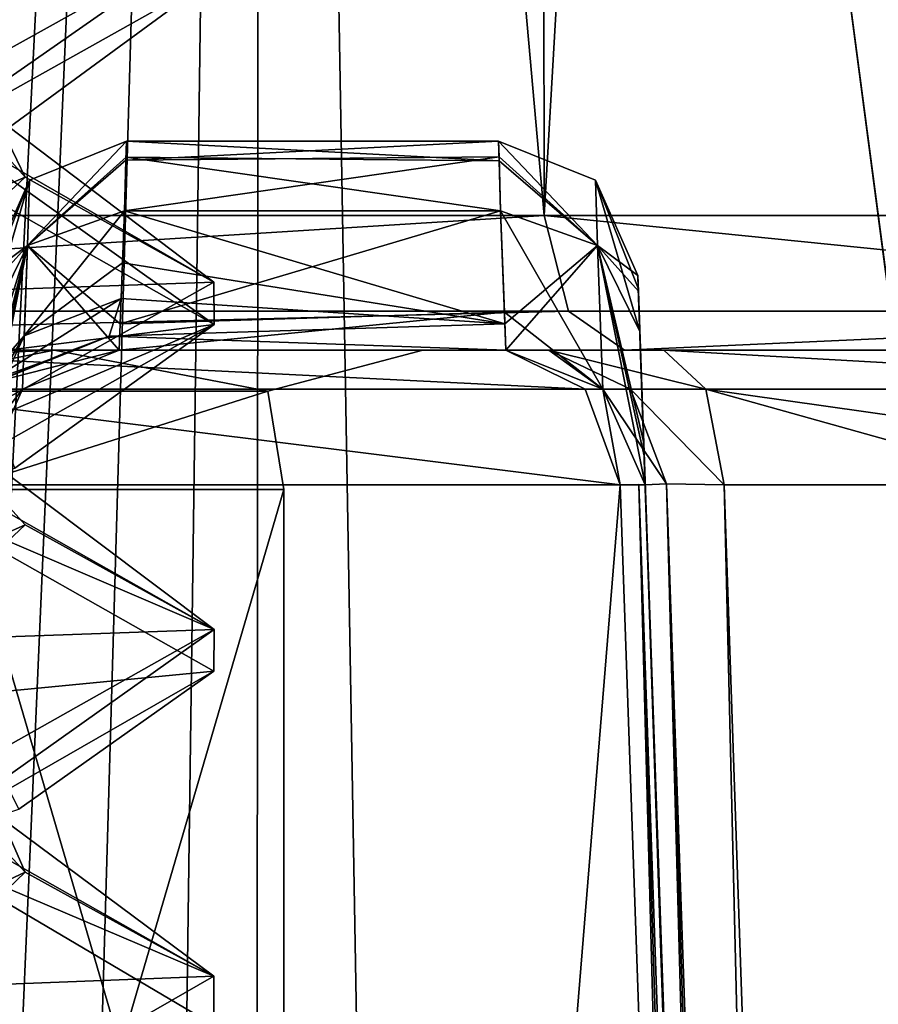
# Model space of a CAD drawing. Header units: millimetres. Extents: x -18.9 to 18.9, y -8.8 to 59.9.
# Tile 375 of 461: x 11.2 to 12.4, y 33.5 to 34.9. Entities that reach past the tile are written whole.
import ezdxf

# ---------------------------------------------------------------- set-up
doc = ezdxf.new("R2010")
doc.units = ezdxf.units.MM
doc.header["$LTSCALE"] = 65.185185
for name, color, linetype in [('1', 7, 'CONTINUOUS'), ('11', 7, 'CONTINUOUS'), ('1281', 7, 'CONTINUOUS'), ('1289', 7, 'CONTINUOUS'), ('1293', 7, 'CONTINUOUS'), ('1320', 7, 'CONTINUOUS'), ('1473', 7, 'CONTINUOUS'), ('1608', 7, 'CONTINUOUS'), ('1634', 7, 'CONTINUOUS'), ('19', 7, 'CONTINUOUS'), ('2', 7, 'CONTINUOUS'), ('21', 7, 'CONTINUOUS'), ('2122', 7, 'CONTINUOUS'), ('2123', 7, 'CONTINUOUS'), ('2143', 7, 'CONTINUOUS'), ('2144', 7, 'CONTINUOUS'), ('2145', 7, 'CONTINUOUS'), ('2155', 7, 'CONTINUOUS'), ('2156', 7, 'CONTINUOUS'), ('2157', 7, 'CONTINUOUS'), ('2158', 7, 'CONTINUOUS'), ('2188', 7, 'CONTINUOUS'), ('2189', 7, 'CONTINUOUS'), ('2190', 7, 'CONTINUOUS'), ('2191', 7, 'CONTINUOUS'), ('2192', 7, 'CONTINUOUS'), ('2193', 7, 'CONTINUOUS'), ('2194', 7, 'CONTINUOUS'), ('2195', 7, 'CONTINUOUS'), ('2196', 7, 'CONTINUOUS'), ('2197', 7, 'CONTINUOUS'), ('2199', 7, 'CONTINUOUS'), ('2202', 7, 'CONTINUOUS'), ('2209', 7, 'CONTINUOUS'), ('2210', 7, 'CONTINUOUS'), ('2211', 7, 'CONTINUOUS'), ('2212', 7, 'CONTINUOUS'), ('2213', 7, 'CONTINUOUS'), ('2214', 7, 'CONTINUOUS'), ('3360', 7, 'CONTINUOUS'), ('3361', 7, 'CONTINUOUS'), ('3362', 7, 'CONTINUOUS'), ('3363', 7, 'CONTINUOUS'), ('3364', 7, 'CONTINUOUS'), ('3365', 7, 'CONTINUOUS'), ('3366', 7, 'CONTINUOUS'), ('3367', 7, 'CONTINUOUS'), ('3368', 7, 'CONTINUOUS'), ('3369', 7, 'CONTINUOUS'), ('3371', 7, 'CONTINUOUS'), ('3449', 7, 'CONTINUOUS'), ('5', 7, 'CONTINUOUS'), ('645', 7, 'CONTINUOUS'), ('713', 7, 'CONTINUOUS'), ('831', 7, 'CONTINUOUS')]:
    doc.layers.add(name, color=color, linetype=linetype)

msp = doc.modelspace()

# ---------------------------------------------------------------- linework, layer by layer
at = {"layer": '1', "color": 7, "linetype": 'Continuous'}
for points in [[(12.3539, 46.4439, 12.2533), (13.06, 34.4, 11.4977), (13.2439, 46.9853, 11.2854), (12.3539, 46.4439, 12.2533)], [(10.7201, 45.6315, 13.7055), (13.06, 34.4, 11.4977), (12.3539, 46.4439, 12.2533), (10.7201, 45.6315, 13.7055)], [(9.3979, 34.4, 14.6438), (13.06, 34.4, 11.4977), (10.7201, 45.6315, 13.7055), (9.3979, 34.4, 14.6438)]]:
    msp.add_3dface(points, dxfattribs=at)
at = {"layer": '11', "color": 7, "linetype": 'Continuous'}
for points in [[(11.0245, 35.0139, -8.8657), (11.1347, 34.807, -8.8729), (11.5265, 41.3085, -8.6459), (11.0245, 35.0139, -8.8657)], [(11.1347, 34.807, -8.8729), (11.1457, 33.7634, -8.9094), (11.5265, 41.3085, -8.6459), (11.1347, 34.807, -8.8729)], [(11.1457, 33.7634, -8.9094), (11.1559, 32.793, -8.9433), (11.5265, 41.3085, -8.6459), (11.1457, 33.7634, -8.9094)], [(11.5265, 41.3085, -8.6459), (11.1559, 32.793, -8.9433), (11.2794, 32.793, -8.9433), (11.5265, 41.3085, -8.6459)], [(11.4107, 32.7797, -8.9437), (11.5265, 41.3085, -8.6459), (11.2794, 32.793, -8.9433), (11.4107, 32.7797, -8.9437)], [(11.5202, 32.7456, -8.9449), (11.5265, 41.3085, -8.6459), (11.4107, 32.7797, -8.9437), (11.5202, 32.7456, -8.9449)], [(11.6769, 32.6406, -8.9486), (11.5265, 41.3085, -8.6459), (11.5202, 32.7456, -8.9449), (11.6769, 32.6406, -8.9486)]]:
    msp.add_3dface(points, dxfattribs=at)
at = {"layer": '1281', "color": 7, "linetype": 'Continuous'}
for points in [[(9.4587, 32.6, 14.6046), (12.5649, 32.6, 12.0368), (9.4799, 34.4, 14.5908), (9.4587, 32.6, 14.6046)], [(9.4799, 34.4, 14.5908), (12.5649, 32.6, 12.0368), (13.0534, 34.4, 11.5051), (9.4799, 34.4, 14.5908)]]:
    msp.add_3dface(points, dxfattribs=at)
at = {"layer": '1289', "color": 7, "linetype": 'Continuous'}
for points in [[(13.0534, 34.4, 11.5051), (9.9586, 34.4, 10.1562), (3.8999, 34.4, 10.9768), (13.0534, 34.4, 11.5051)], [(5.5471, 34.4, 11.6062), (13.0534, 34.4, 11.5051), (3.8999, 34.4, 10.9768), (5.5471, 34.4, 11.6062)], [(5.2227, 34.4, 6.4583), (9.9586, 34.4, 6.5562), (14.2521, 34.4, 5.4203), (5.2227, 34.4, 6.4583)], [(7.5078, 34.4, 4.2077), (5.2227, 34.4, 6.4583), (13.0103, 34.4, 4.4502), (7.5078, 34.4, 4.2077)], [(13.0103, 34.4, 4.4502), (5.2227, 34.4, 6.4583), (14.2521, 34.4, 5.4203), (13.0103, 34.4, 4.4502)], [(6.7021, 34.4, 12.0896), (13.0534, 34.4, 11.5051), (5.5471, 34.4, 11.6062), (6.7021, 34.4, 12.0896)], [(9.4799, 34.4, 14.5908), (13.0534, 34.4, 11.5051), (6.7021, 34.4, 12.0896), (9.4799, 34.4, 14.5908)], [(10.6119, 34.4, 3.4183), (7.5078, 34.4, 4.2077), (11.8775, 34.4, 3.5275), (10.6119, 34.4, 3.4183)], [(11.8775, 34.4, 3.5275), (7.5078, 34.4, 4.2077), (11.939, 34.4, 3.7402), (11.8775, 34.4, 3.5275)], [(11.939, 34.4, 3.7402), (7.5078, 34.4, 4.2077), (12.1042, 34.4, 3.8878), (11.939, 34.4, 3.7402)], [(12.1042, 34.4, 3.8878), (7.5078, 34.4, 4.2077), (12.5509, 34.4, 4.1313), (12.1042, 34.4, 3.8878)], [(12.5509, 34.4, 4.1313), (7.5078, 34.4, 4.2077), (13.0103, 34.4, 4.4502), (12.5509, 34.4, 4.1313)], [(10.3311, 34.4, -7.4786), (11.8775, 34.4, -7.6473), (8.7, 34.4, -8.0475), (10.3311, 34.4, -7.4786)], [(8.7, 34.4, -8.0475), (11.8775, 34.4, -7.6473), (10.861, 34.4, -8.6445), (8.7, 34.4, -8.0475)], [(9.9586, 34.4, 10.1562), (13.0534, 34.4, 11.5051), (11.2293, 34.4, 9.631), (9.9586, 34.4, 10.1562)], [(9.9586, 34.4, 6.5562), (11.2293, 34.4, 7.0815), (14.2521, 34.4, 5.4203), (9.9586, 34.4, 6.5562)], [(11.2545, 34.4, -6.0185), (11.8775, 34.4, -7.6473), (10.3311, 34.4, -7.4786), (11.2545, 34.4, -6.0185)], [(11.0988, 34.4, 3.2315), (10.6119, 34.4, 3.4183), (11.8775, 34.4, 3.5275), (11.0988, 34.4, 3.2315)], [(11.2594, 34.4, 3.0087), (11.0988, 34.4, 3.2315), (11.8775, 34.4, 3.5275), (11.2594, 34.4, 3.0087)], [(13.0534, 34.4, 11.5051), (15.6658, 34.4, 7.5725), (11.2293, 34.4, 9.631), (13.0534, 34.4, 11.5051)], [(15.6658, 34.4, 7.5725), (11.7584, 34.4, 8.3563), (11.2293, 34.4, 9.631), (15.6658, 34.4, 7.5725)], [(11.2293, 34.4, 7.0815), (11.7584, 34.4, 8.3563), (14.2521, 34.4, 7.1727), (11.2293, 34.4, 7.0815)], [(11.2293, 34.4, 7.0815), (14.2521, 34.4, 7.1727), (14.2521, 34.4, 5.4203), (11.2293, 34.4, 7.0815)], [(11.8775, 34.4, -6.0185), (11.8775, 34.4, -7.6473), (11.2545, 34.4, -6.0185), (11.8775, 34.4, -6.0185)], [(11.3225, 34.4, 2.7187), (11.2594, 34.4, 3.0087), (11.8775, 34.4, 3.5275), (11.3225, 34.4, 2.7187)], [(11.3225, 34.4, -0.3315), (11.3225, 34.4, 2.7187), (11.8775, 34.4, -0.3315), (11.3225, 34.4, -0.3315)], [(11.8775, 34.4, -0.3315), (11.3225, 34.4, 2.7187), (11.8775, 34.4, 3.5275), (11.8775, 34.4, -0.3315)], [(11.7584, 34.4, 8.3563), (15.6658, 34.4, 7.5725), (14.6518, 34.4, 7.5725), (11.7584, 34.4, 8.3563)], [(14.2521, 34.4, 7.1727), (11.7584, 34.4, 8.3563), (14.353, 34.4, 7.4383), (14.2521, 34.4, 7.1727)], [(14.353, 34.4, 7.4383), (11.7584, 34.4, 8.3563), (14.4766, 34.4, 7.532), (14.353, 34.4, 7.4383)], [(14.4766, 34.4, 7.532), (11.7584, 34.4, 8.3563), (14.6518, 34.4, 7.5725), (14.4766, 34.4, 7.532)]]:
    msp.add_3dface(points, dxfattribs=at)
at = {"layer": '1293', "color": 7, "linetype": 'Continuous'}
for points in [[(11.09, 32.6, 7.2249), (11.5586, 32.6, 8.3562), (11.0899, 34.2, 7.2249), (11.09, 32.6, 7.2249)], [(11.0899, 34.2, 7.2249), (11.5586, 32.6, 8.3562), (11.5586, 34.2, 8.3562), (11.0899, 34.2, 7.2249)], [(11.5586, 34.2, 8.3562), (11.09, 32.6, 9.4876), (11.0899, 34.2, 9.4876), (11.5586, 34.2, 8.3562)], [(11.5586, 32.6, 8.3562), (11.09, 32.6, 9.4876), (11.5586, 34.2, 8.3562), (11.5586, 32.6, 8.3562)]]:
    msp.add_3dface(points, dxfattribs=at)
at = {"layer": '1320', "color": 7, "linetype": 'Continuous'}
for points in [[(9.9586, 34.3414, 10.0148), (9.9586, 34.4, 10.1562), (11.2293, 34.4, 9.631), (9.9586, 34.3414, 10.0148)], [(11.2293, 34.4, 7.0815), (9.9586, 34.4, 6.5562), (10.9335, 34.3414, 7.0144), (11.2293, 34.4, 7.0815)], [(9.9586, 34.3414, 10.0148), (11.2293, 34.4, 9.631), (10.9335, 34.3414, 9.6981), (9.9586, 34.3414, 10.0148)], [(11.536, 34.3414, 7.8437), (11.2293, 34.4, 7.0815), (10.9335, 34.3414, 7.0144), (11.536, 34.3414, 7.8437)], [(10.9335, 34.3414, 9.6981), (11.2293, 34.4, 9.631), (11.536, 34.3414, 8.8688), (10.9335, 34.3414, 9.6981)], [(11.7584, 34.4, 8.3563), (11.2293, 34.4, 7.0815), (11.536, 34.3414, 7.8437), (11.7584, 34.4, 8.3563)], [(11.2293, 34.4, 9.631), (11.7584, 34.4, 8.3563), (11.536, 34.3414, 8.8688), (11.2293, 34.4, 9.631)], [(11.536, 34.3414, 8.8688), (11.7584, 34.4, 8.3563), (11.536, 34.3414, 7.8437), (11.536, 34.3414, 8.8688)], [(11.0899, 34.2, 7.2249), (11.536, 34.3414, 7.8437), (10.9335, 34.3414, 7.0144), (11.0899, 34.2, 7.2249)], [(11.0899, 34.2, 9.4876), (10.9335, 34.3414, 9.6981), (11.536, 34.3414, 8.8688), (11.0899, 34.2, 9.4876)], [(11.0899, 34.2, 7.2249), (11.5586, 34.2, 8.3562), (11.536, 34.3414, 7.8437), (11.0899, 34.2, 7.2249)], [(11.5586, 34.2, 8.3562), (11.0899, 34.2, 9.4876), (11.536, 34.3414, 8.8688), (11.5586, 34.2, 8.3562)], [(11.5586, 34.2, 8.3562), (11.536, 34.3414, 8.8688), (11.536, 34.3414, 7.8437), (11.5586, 34.2, 8.3562)]]:
    msp.add_3dface(points, dxfattribs=at)
at = {"layer": '1473', "color": 7, "linetype": 'Continuous'}
for points in [[(9.8146, 24.4, -9.702), (10.9724, 34.207, -8.8105), (11.2432, 24.4, -9.0398), (9.8146, 24.4, -9.702)], [(10.9724, 34.207, -8.8105), (12.0413, 34.207, -7.7618), (11.2432, 24.4, -9.0398), (10.9724, 34.207, -8.8105)], [(12.0413, 34.207, -7.7618), (12.1539, 31.0109, -7.7953), (11.2432, 24.4, -9.0398), (12.0413, 34.207, -7.7618)]]:
    msp.add_3dface(points, dxfattribs=at)
at = {"layer": '1608', "color": 7, "linetype": 'Continuous'}
for points in [[(12.2958, 27.9532, -4.6834), (12.2928, 28.0386, -4.9751), (12.0669, 34.507, -4.7109), (12.2958, 27.9532, -4.6834)], [(12.0669, 34.507, -4.7109), (12.2928, 28.0386, -4.9751), (12.0677, 34.4845, -4.8995), (12.0669, 34.507, -4.7109)], [(12.2993, 27.8514, -4.4904), (12.2958, 27.9532, -4.6834), (12.0669, 34.507, -1.6391), (12.2993, 27.8514, -4.4904)], [(12.0669, 34.507, -1.6391), (12.2958, 27.9532, -4.6834), (12.0669, 34.507, -4.7109), (12.0669, 34.507, -1.6391)], [(12.3044, 27.707, -4.3783), (12.2993, 27.8514, -4.4904), (12.0669, 34.507, -1.6391), (12.3044, 27.707, -4.3783)], [(12.323, 27.1723, -4.267), (12.3044, 27.707, -4.3783), (12.0669, 34.507, -1.6391), (12.323, 27.1723, -4.267)], [(12.3433, 26.593, -4.1432), (12.323, 27.1723, -4.267), (12.0669, 34.507, -1.6391), (12.3433, 26.593, -4.1432)], [(12.0675, 34.489, -1.47), (12.3433, 26.593, -4.1432), (12.0669, 34.507, -1.6391), (12.0675, 34.489, -1.47)], [(12.0697, 34.427, -1.2904), (12.3433, 26.593, -4.1432), (12.0675, 34.489, -1.47), (12.0697, 34.427, -1.2904)], [(12.0677, 34.4845, -4.8995), (12.2928, 28.0386, -4.9751), (12.0697, 34.427, -5.0596), (12.0677, 34.4845, -4.8995)], [(12.2915, 28.0762, -5.2078), (12.2909, 28.093, -5.5008), (12.0697, 34.427, -5.0596), (12.2915, 28.0762, -5.2078)], [(12.0697, 34.427, -5.0596), (12.2909, 28.093, -5.5008), (12.0759, 34.2486, -5.5928), (12.0697, 34.427, -5.0596)], [(12.2928, 28.0386, -4.9751), (12.2915, 28.0762, -5.2078), (12.0697, 34.427, -5.0596), (12.2928, 28.0386, -4.9751)], [(12.0753, 34.2669, -0.8413), (12.3433, 26.593, -4.1432), (12.0697, 34.427, -1.2904), (12.0753, 34.2669, -0.8413)], [(12.0774, 34.207, -0.3315), (12.3433, 26.593, -4.1432), (12.0753, 34.2669, -0.8413), (12.0774, 34.207, -0.3315)], [(12.2909, 28.093, -5.5008), (12.2909, 28.093, -7.7135), (12.0759, 34.2486, -5.5928), (12.2909, 28.093, -5.5008)], [(12.0759, 34.2486, -5.5928), (12.2909, 28.093, -7.7135), (12.0774, 34.207, -6.0185), (12.0759, 34.2486, -5.5928)], [(12.2909, 28.093, -7.7135), (12.189, 31.0109, -7.6822), (12.0774, 34.207, -6.0185), (12.2909, 28.093, -7.7135)], [(12.0774, 34.207, -7.6473), (12.0774, 34.207, -6.0185), (12.189, 31.0109, -7.6822), (12.0774, 34.207, -7.6473)], [(12.3433, 26.593, 3.363), (12.3433, 26.593, -4.1432), (12.0774, 34.207, -0.3315), (12.3433, 26.593, 3.363)], [(12.2175, 30.1947, 3.4401), (12.3433, 26.593, 3.363), (12.0774, 34.207, -0.3315), (12.2175, 30.1947, 3.4401)], [(12.0774, 34.207, 3.5275), (12.2175, 30.1947, 3.4401), (12.0774, 34.207, -0.3315), (12.0774, 34.207, 3.5275)]]:
    msp.add_3dface(points, dxfattribs=at)
at = {"layer": '1634', "color": 7, "linetype": 'Continuous'}
for points in [[(10.861, 34.4, -8.6445), (11.8775, 34.4, -7.6473), (11.9912, 34.3441, -7.7268), (10.861, 34.4, -8.6445)], [(10.861, 34.4, -8.6445), (11.9912, 34.3441, -7.7268), (10.9384, 34.3439, -8.7599), (10.861, 34.4, -8.6445)], [(11.9912, 34.3441, -7.7268), (12.0413, 34.207, -7.7618), (10.9384, 34.3439, -8.7599), (11.9912, 34.3441, -7.7268)], [(12.0413, 34.207, -7.7618), (10.9724, 34.207, -8.8105), (10.9384, 34.3439, -8.7599), (12.0413, 34.207, -7.7618)]]:
    msp.add_3dface(points, dxfattribs=at)
at = {"layer": '19', "color": 7, "linetype": 'Continuous'}
for points in [[(11.443, 50.0212, -8.2459), (13.4664, 26.593, -6.4296), (11.5189, 50.0468, -8.1379), (11.443, 50.0212, -8.2459)], [(11.5189, 50.0468, -8.1379), (13.4664, 26.593, -6.4296), (11.594, 50.0109, -8.0329), (11.5189, 50.0468, -8.1379)], [(11.3763, 49.8541, -8.3475), (13.4664, 26.593, -6.4296), (11.443, 50.0212, -8.2459), (11.3763, 49.8541, -8.3475)], [(11.594, 50.0109, -8.0329), (13.4664, 26.593, -6.4296), (12.0909, 49.4965, -7.2983), (11.594, 50.0109, -8.0329)], [(11.3763, 49.8541, -8.3475), (11.5265, 41.3085, -8.6459), (13.4664, 26.593, -6.4296), (11.3763, 49.8541, -8.3475)], [(12.0909, 49.4965, -7.2983), (13.4664, 26.593, -6.4296), (12.5466, 48.9548, -6.5246), (12.0909, 49.4965, -7.2983)], [(11.5265, 41.3085, -8.6459), (11.6769, 32.6406, -8.9486), (13.4664, 26.593, -6.4296), (11.5265, 41.3085, -8.6459)]]:
    msp.add_3dface(points, dxfattribs=at)
at = {"layer": '2', "color": 7, "linetype": 'Continuous'}
for points in [[(13.06, 34.4, 11.4977), (9.3979, 34.4, 14.6438), (9.72, 34.4, 11.81), (13.06, 34.4, 11.4977)], [(12.0479, 34.4, 11.1604), (13.06, 34.4, 11.4977), (9.72, 34.4, 11.81), (12.0479, 34.4, 11.1604)], [(13.4238, 34.4, 9.1722), (13.06, 34.4, 11.4977), (12.0479, 34.4, 11.1604), (13.4238, 34.4, 9.1722)]]:
    msp.add_3dface(points, dxfattribs=at)
at = {"layer": '21', "color": 7, "linetype": 'Continuous'}
for points in [[(11.9151, 48.089, 10.4082), (11.9323, 34.593, 10.9974), (10.7717, 47.6233, 11.0562), (11.9151, 48.089, 10.4082)], [(12.7048, 47.9549, 9.2417), (11.9323, 34.593, 10.9974), (11.9151, 48.089, 10.4082), (12.7048, 47.9549, 9.2417)], [(13.2306, 34.593, 9.1214), (11.9323, 34.593, 10.9974), (12.7048, 47.9549, 9.2417), (13.2306, 34.593, 9.1214)], [(11.9323, 34.593, 10.9974), (9.7348, 34.593, 11.6106), (10.7717, 47.6233, 11.0562), (11.9323, 34.593, 10.9974)]]:
    msp.add_3dface(points, dxfattribs=at)
at = {"layer": '2122', "color": 7, "linetype": 'Continuous'}
for points in [[(12.1907, 34.207, 3.7076), (12.6553, 34.207, 3.9608), (12.328, 30.1947, 3.6189), (12.1907, 34.207, 3.7076)], [(12.328, 30.1947, 3.6189), (12.6553, 34.207, 3.9608), (12.4513, 26.593, 3.5405), (12.328, 30.1947, 3.6189)]]:
    msp.add_3dface(points, dxfattribs=at)
at = {"layer": '2123', "color": 7, "linetype": 'Continuous'}
for points in [[(12.2175, 30.1947, 3.4401), (12.0774, 34.207, 3.5275), (12.108, 34.2082, 3.6339), (12.2175, 30.1947, 3.4401)], [(12.3433, 26.593, 3.363), (12.2175, 30.1947, 3.4401), (12.108, 34.2082, 3.6339), (12.3433, 26.593, 3.363)], [(12.3433, 26.593, 3.363), (12.108, 34.2082, 3.6339), (12.3725, 26.5917, 3.467), (12.3433, 26.593, 3.363)], [(12.108, 34.2082, 3.6339), (12.1907, 34.207, 3.7076), (12.3725, 26.5917, 3.467), (12.108, 34.2082, 3.6339)], [(12.1907, 34.207, 3.7076), (12.328, 30.1947, 3.6189), (12.3725, 26.5917, 3.467), (12.1907, 34.207, 3.7076)]]:
    msp.add_3dface(points, dxfattribs=at)
at = {"layer": '2143', "color": 7, "linetype": 'Continuous'}
for points in [[(11.0988, 34.4, 3.2315), (11.2594, 34.4, 3.0087), (11.1085, 34.3457, 3.0027), (11.0988, 34.4, 3.2315)], [(11.2594, 34.4, 3.0087), (11.3225, 34.4, 2.7187), (11.1085, 34.3457, 3.0027), (11.2594, 34.4, 3.0087)], [(11.3225, 34.4, 2.7187), (11.1836, 34.3439, 2.7187), (11.1085, 34.3457, 3.0027), (11.3225, 34.4, 2.7187)], [(11.1836, 34.3439, 2.7187), (11.0776, 34.2078, 2.926), (11.1085, 34.3457, 3.0027), (11.1836, 34.3439, 2.7187)], [(11.1226, 34.207, 2.7187), (11.0776, 34.2078, 2.926), (11.1836, 34.3439, 2.7187), (11.1226, 34.207, 2.7187)]]:
    msp.add_3dface(points, dxfattribs=at)
at = {"layer": '2144', "color": 7, "linetype": 'Continuous'}
for points in [[(11.3225, 34.4, 2.7187), (11.3225, 34.4, -0.3315), (11.1836, 34.3439, -0.3315), (11.3225, 34.4, 2.7187)], [(11.1836, 34.3439, 2.7187), (11.3225, 34.4, 2.7187), (11.1836, 34.3439, -0.3315), (11.1836, 34.3439, 2.7187)], [(11.1226, 34.207, -0.3315), (11.1226, 34.207, 2.7187), (11.1836, 34.3439, 2.7187), (11.1226, 34.207, -0.3315)], [(11.1226, 34.207, -0.3315), (11.1836, 34.3439, 2.7187), (11.1836, 34.3439, -0.3315), (11.1226, 34.207, -0.3315)]]:
    msp.add_3dface(points, dxfattribs=at)
at = {"layer": '2145', "color": 7, "linetype": 'Continuous'}
msp.add_3dface([(11.2545, 34.4, -6.0185), (10.3311, 34.4, -7.4786), (11.1191, 34.3439, -5.9871), (11.2545, 34.4, -6.0185)], dxfattribs=at)
at = {"layer": '2155', "color": 7, "linetype": 'Continuous'}
for points in [[(11.333, 34.7, -4.7109), (11.8678, 34.6718, -4.9467), (11.3323, 34.6769, -4.9247), (11.333, 34.7, -4.7109)], [(11.867, 34.7, -4.7109), (11.8678, 34.6718, -4.9467), (11.333, 34.7, -4.7109), (11.867, 34.7, -4.7109)], [(11.3323, 34.6769, -4.9247), (11.8698, 34.6, -5.1467), (11.3302, 34.6, -5.1467), (11.3323, 34.6769, -4.9247)], [(11.8678, 34.6718, -4.9467), (11.8698, 34.6, -5.1467), (11.3323, 34.6769, -4.9247), (11.8678, 34.6718, -4.9467)]]:
    msp.add_3dface(points, dxfattribs=at)
at = {"layer": '2156', "color": 7, "linetype": 'Continuous'}
for points in [[(11.8676, 34.6774, -1.4278), (11.867, 34.7, -1.6391), (11.3322, 34.6724, -1.4058), (11.8676, 34.6774, -1.4278)], [(11.3322, 34.6724, -1.4058), (11.867, 34.7, -1.6391), (11.333, 34.7, -1.6391), (11.3322, 34.6724, -1.4058)], [(11.8698, 34.6, -1.2033), (11.8676, 34.6774, -1.4278), (11.3302, 34.6, -1.2033), (11.8698, 34.6, -1.2033)], [(11.3302, 34.6, -1.2033), (11.8676, 34.6774, -1.4278), (11.3322, 34.6724, -1.4058), (11.3302, 34.6, -1.2033)]]:
    msp.add_3dface(points, dxfattribs=at)
at = {"layer": '2157', "color": 7, "linetype": 'Continuous'}
for points in [[(11.3302, 34.6, -5.1467), (11.876, 34.4378, -5.6315), (11.3273, 34.5253, -5.3219), (11.3302, 34.6, -5.1467)], [(11.3302, 34.6, -5.1467), (11.8698, 34.6, -5.1467), (11.876, 34.4378, -5.6315), (11.3302, 34.6, -5.1467)], [(11.3273, 34.5253, -5.3219), (11.876, 34.4378, -5.6315), (11.3254, 34.4742, -5.479), (11.3273, 34.5253, -5.3219)], [(11.3254, 34.4742, -5.479), (11.876, 34.4378, -5.6315), (11.3082, 34.4201, -5.7355), (11.3254, 34.4742, -5.479)], [(11.876, 34.4378, -5.6315), (11.8775, 34.4, -6.0185), (11.3082, 34.4201, -5.7355), (11.876, 34.4378, -5.6315)], [(11.8775, 34.4, -6.0185), (11.2545, 34.4, -6.0185), (11.3082, 34.4201, -5.7355), (11.8775, 34.4, -6.0185)]]:
    msp.add_3dface(points, dxfattribs=at)
at = {"layer": '2158', "color": 7, "linetype": 'Continuous'}
for points in [[(11.8698, 34.6, -1.2033), (11.3302, 34.6, -1.2033), (11.324, 34.4378, -0.7185), (11.8698, 34.6, -1.2033)], [(11.8754, 34.4544, -0.7949), (11.8698, 34.6, -1.2033), (11.324, 34.4378, -0.7185), (11.8754, 34.4544, -0.7949)], [(11.3225, 34.4, -0.3315), (11.8775, 34.4, -0.3315), (11.8754, 34.4544, -0.7949), (11.3225, 34.4, -0.3315)], [(11.3225, 34.4, -0.3315), (11.8754, 34.4544, -0.7949), (11.324, 34.4378, -0.7185), (11.3225, 34.4, -0.3315)]]:
    msp.add_3dface(points, dxfattribs=at)
at = {"layer": '2188', "color": 7, "linetype": 'Continuous'}
for points in [[(11.8775, 34.4, -7.6473), (11.8775, 34.4, -6.0185), (12.0164, 34.3439, -6.0185), (11.8775, 34.4, -7.6473)], [(11.8775, 34.4, -7.6473), (12.0164, 34.3439, -6.0185), (12.0164, 34.3439, -7.6473), (11.8775, 34.4, -7.6473)], [(12.0774, 34.207, -6.0185), (12.0774, 34.207, -7.6473), (12.0164, 34.3439, -7.6473), (12.0774, 34.207, -6.0185)], [(12.0164, 34.3439, -6.0185), (12.0774, 34.207, -6.0185), (12.0164, 34.3439, -7.6473), (12.0164, 34.3439, -6.0185)]]:
    msp.add_3dface(points, dxfattribs=at)
at = {"layer": '2189', "color": 7, "linetype": 'Continuous'}
for points in [[(11.876, 34.4378, -5.6315), (11.8698, 34.6, -5.1467), (12.009, 34.5502, -5.1203), (11.876, 34.4378, -5.6315)], [(11.8775, 34.4, -6.0185), (11.876, 34.4378, -5.6315), (12.009, 34.5502, -5.1203), (11.8775, 34.4, -6.0185)], [(11.8775, 34.4, -6.0185), (12.009, 34.5502, -5.1203), (12.0164, 34.3439, -6.0185), (11.8775, 34.4, -6.0185)], [(12.0697, 34.427, -5.0596), (12.0759, 34.2486, -5.5928), (12.009, 34.5502, -5.1203), (12.0697, 34.427, -5.0596)], [(12.0759, 34.2486, -5.5928), (12.0774, 34.207, -6.0185), (12.009, 34.5502, -5.1203), (12.0759, 34.2486, -5.5928)], [(12.009, 34.5502, -5.1203), (12.0774, 34.207, -6.0185), (12.0164, 34.3439, -6.0185), (12.009, 34.5502, -5.1203)]]:
    msp.add_3dface(points, dxfattribs=at)
at = {"layer": '2190', "color": 7, "linetype": 'Continuous'}
for points in [[(11.8678, 34.6718, -4.9467), (11.867, 34.7, -4.7109), (12.009, 34.5502, -5.1203), (11.8678, 34.6718, -4.9467)], [(11.867, 34.7, -4.7109), (12.006, 34.6439, -4.7109), (12.009, 34.5502, -5.1203), (11.867, 34.7, -4.7109)], [(11.8698, 34.6, -5.1467), (11.8678, 34.6718, -4.9467), (12.009, 34.5502, -5.1203), (11.8698, 34.6, -5.1467)], [(12.006, 34.6439, -4.7109), (12.0669, 34.507, -4.7109), (12.009, 34.5502, -5.1203), (12.006, 34.6439, -4.7109)], [(12.0669, 34.507, -4.7109), (12.0677, 34.4845, -4.8995), (12.009, 34.5502, -5.1203), (12.0669, 34.507, -4.7109)], [(12.0677, 34.4845, -4.8995), (12.0697, 34.427, -5.0596), (12.009, 34.5502, -5.1203), (12.0677, 34.4845, -4.8995)]]:
    msp.add_3dface(points, dxfattribs=at)
at = {"layer": '2191', "color": 7, "linetype": 'Continuous'}
for points in [[(11.867, 34.7, -4.7109), (11.867, 34.7, -1.6391), (12.006, 34.6439, -1.6391), (11.867, 34.7, -4.7109)], [(11.867, 34.7, -4.7109), (12.006, 34.6439, -1.6391), (12.006, 34.6439, -4.7109), (11.867, 34.7, -4.7109)], [(12.0669, 34.507, -1.6391), (12.0669, 34.507, -4.7109), (12.006, 34.6439, -4.7109), (12.0669, 34.507, -1.6391)], [(12.006, 34.6439, -1.6391), (12.0669, 34.507, -1.6391), (12.006, 34.6439, -4.7109), (12.006, 34.6439, -1.6391)]]:
    msp.add_3dface(points, dxfattribs=at)
at = {"layer": '2192', "color": 7, "linetype": 'Continuous'}
for points in [[(11.867, 34.7, -1.6391), (11.8676, 34.6774, -1.4278), (12.009, 34.5502, -1.2297), (11.867, 34.7, -1.6391)], [(11.867, 34.7, -1.6391), (12.009, 34.5502, -1.2297), (12.006, 34.6439, -1.6391), (11.867, 34.7, -1.6391)], [(11.8676, 34.6774, -1.4278), (11.8698, 34.6, -1.2033), (12.009, 34.5502, -1.2297), (11.8676, 34.6774, -1.4278)], [(12.0697, 34.427, -1.2904), (12.0675, 34.489, -1.47), (12.006, 34.6439, -1.6391), (12.0697, 34.427, -1.2904)], [(12.009, 34.5502, -1.2297), (12.0697, 34.427, -1.2904), (12.006, 34.6439, -1.6391), (12.009, 34.5502, -1.2297)], [(12.0675, 34.489, -1.47), (12.0669, 34.507, -1.6391), (12.006, 34.6439, -1.6391), (12.0675, 34.489, -1.47)]]:
    msp.add_3dface(points, dxfattribs=at)
at = {"layer": '2193', "color": 7, "linetype": 'Continuous'}
for points in [[(11.8698, 34.6, -1.2033), (11.8754, 34.4544, -0.7949), (12.0164, 34.3439, -0.3315), (11.8698, 34.6, -1.2033)], [(11.8698, 34.6, -1.2033), (12.0164, 34.3439, -0.3315), (12.009, 34.5502, -1.2297), (11.8698, 34.6, -1.2033)], [(12.0774, 34.207, -0.3315), (12.0753, 34.2669, -0.8413), (12.009, 34.5502, -1.2297), (12.0774, 34.207, -0.3315)], [(12.0164, 34.3439, -0.3315), (12.0774, 34.207, -0.3315), (12.009, 34.5502, -1.2297), (12.0164, 34.3439, -0.3315)], [(12.0753, 34.2669, -0.8413), (12.0697, 34.427, -1.2904), (12.009, 34.5502, -1.2297), (12.0753, 34.2669, -0.8413)], [(11.8754, 34.4544, -0.7949), (11.8775, 34.4, -0.3315), (12.0164, 34.3439, -0.3315), (11.8754, 34.4544, -0.7949)]]:
    msp.add_3dface(points, dxfattribs=at)
at = {"layer": '2194', "color": 7, "linetype": 'Continuous'}
for points in [[(11.8775, 34.4, -0.3315), (11.8775, 34.4, 3.5275), (12.0164, 34.3439, 3.5275), (11.8775, 34.4, -0.3315)], [(11.8775, 34.4, -0.3315), (12.0164, 34.3439, 3.5275), (12.0164, 34.3439, -0.3315), (11.8775, 34.4, -0.3315)], [(12.0774, 34.207, 3.5275), (12.0774, 34.207, -0.3315), (12.0164, 34.3439, -0.3315), (12.0774, 34.207, 3.5275)], [(12.0164, 34.3439, 3.5275), (12.0774, 34.207, 3.5275), (12.0164, 34.3439, -0.3315), (12.0164, 34.3439, 3.5275)]]:
    msp.add_3dface(points, dxfattribs=at)
at = {"layer": '2195', "color": 7, "linetype": 'Continuous'}
for points in [[(11.8775, 34.4, -7.6473), (12.0164, 34.3439, -7.6473), (11.9912, 34.3441, -7.7268), (11.8775, 34.4, -7.6473)], [(12.0164, 34.3439, -7.6473), (12.0413, 34.207, -7.7618), (11.9912, 34.3441, -7.7268), (12.0164, 34.3439, -7.6473)], [(12.0774, 34.207, -7.6473), (12.0413, 34.207, -7.7618), (12.0164, 34.3439, -7.6473), (12.0774, 34.207, -7.6473)], [(12.0413, 34.207, -7.7618), (12.0774, 34.207, -7.6473), (12.0682, 34.2073, -7.7072), (12.0413, 34.207, -7.7618)]]:
    msp.add_3dface(points, dxfattribs=at)
at = {"layer": '2196', "color": 7, "linetype": 'Continuous'}
for points in [[(12.1539, 31.0109, -7.7953), (12.0413, 34.207, -7.7618), (12.0682, 34.2073, -7.7072), (12.1539, 31.0109, -7.7953)], [(12.0682, 34.2073, -7.7072), (12.0774, 34.207, -7.6473), (12.2821, 28.0933, -7.772), (12.0682, 34.2073, -7.7072)], [(12.2567, 28.093, -7.8253), (12.1539, 31.0109, -7.7953), (12.0682, 34.2073, -7.7072), (12.2567, 28.093, -7.8253)], [(12.2567, 28.093, -7.8253), (12.0682, 34.2073, -7.7072), (12.2821, 28.0933, -7.772), (12.2567, 28.093, -7.8253)], [(12.0774, 34.207, -7.6473), (12.189, 31.0109, -7.6822), (12.2821, 28.0933, -7.772), (12.0774, 34.207, -7.6473)]]:
    msp.add_3dface(points, dxfattribs=at)
at = {"layer": '2197', "color": 7, "linetype": 'Continuous'}
for points in [[(12.1042, 34.4, 3.8878), (12.5509, 34.4, 4.1313), (13.0959, 34.3439, 4.3407), (12.1042, 34.4, 3.8878)], [(12.1042, 34.4, 3.8878), (13.0959, 34.3439, 4.3407), (12.1644, 34.3439, 3.7626), (12.1042, 34.4, 3.8878)], [(13.1334, 34.207, 4.2927), (12.6553, 34.207, 3.9608), (12.1644, 34.3439, 3.7626), (13.1334, 34.207, 4.2927)], [(13.0959, 34.3439, 4.3407), (13.1334, 34.207, 4.2927), (12.1644, 34.3439, 3.7626), (13.0959, 34.3439, 4.3407)], [(12.6553, 34.207, 3.9608), (12.1907, 34.207, 3.7076), (12.1644, 34.3439, 3.7626), (12.6553, 34.207, 3.9608)]]:
    msp.add_3dface(points, dxfattribs=at)
at = {"layer": '2199', "color": 7, "linetype": 'Continuous'}
for points in [[(11.8775, 34.4, 3.5275), (11.939, 34.4, 3.7402), (12.0164, 34.3439, 3.5275), (11.8775, 34.4, 3.5275)], [(11.939, 34.4, 3.7402), (12.1042, 34.4, 3.8878), (12.1644, 34.3439, 3.7626), (11.939, 34.4, 3.7402)], [(12.0164, 34.3439, 3.5275), (11.939, 34.4, 3.7402), (12.0561, 34.3443, 3.6666), (12.0164, 34.3439, 3.5275)], [(11.939, 34.4, 3.7402), (12.1644, 34.3439, 3.7626), (12.0561, 34.3443, 3.6666), (11.939, 34.4, 3.7402)], [(12.108, 34.2082, 3.6339), (12.0164, 34.3439, 3.5275), (12.0561, 34.3443, 3.6666), (12.108, 34.2082, 3.6339)], [(12.0774, 34.207, 3.5275), (12.0164, 34.3439, 3.5275), (12.108, 34.2082, 3.6339), (12.0774, 34.207, 3.5275)], [(12.1644, 34.3439, 3.7626), (12.1907, 34.207, 3.7076), (12.0561, 34.3443, 3.6666), (12.1644, 34.3439, 3.7626)], [(12.1907, 34.207, 3.7076), (12.108, 34.2082, 3.6339), (12.0561, 34.3443, 3.6666), (12.1907, 34.207, 3.7076)]]:
    msp.add_3dface(points, dxfattribs=at)
at = {"layer": '2202', "color": 7, "linetype": 'Continuous'}
for points in [[(11.867, 34.7, -4.7109), (11.333, 34.7, -4.7109), (11.333, 34.7, -1.6391), (11.867, 34.7, -4.7109)], [(11.867, 34.7, -1.6391), (11.867, 34.7, -4.7109), (11.333, 34.7, -1.6391), (11.867, 34.7, -1.6391)]]:
    msp.add_3dface(points, dxfattribs=at)
at = {"layer": '2209', "color": 7, "linetype": 'Continuous'}
for points in [[(11.3254, 34.4742, -5.479), (11.3082, 34.4201, -5.7355), (11.1191, 34.3439, -5.9871), (11.3254, 34.4742, -5.479)], [(11.1863, 34.4204, -5.4625), (11.3254, 34.4742, -5.479), (11.1191, 34.3439, -5.9871), (11.1863, 34.4204, -5.4625)], [(11.0598, 34.207, -5.9733), (11.1255, 34.2886, -5.425), (11.1863, 34.4204, -5.4625), (11.0598, 34.207, -5.9733)], [(11.0598, 34.207, -5.9733), (11.1863, 34.4204, -5.4625), (11.1191, 34.3439, -5.9871), (11.0598, 34.207, -5.9733)], [(11.3082, 34.4201, -5.7355), (11.2545, 34.4, -6.0185), (11.1191, 34.3439, -5.9871), (11.3082, 34.4201, -5.7355)]]:
    msp.add_3dface(points, dxfattribs=at)
at = {"layer": '2210', "color": 7, "linetype": 'Continuous'}
for points in [[(11.3302, 34.6, -5.1467), (11.3273, 34.5253, -5.3219), (11.1863, 34.4204, -5.4625), (11.3302, 34.6, -5.1467)], [(11.191, 34.5502, -5.1203), (11.3302, 34.6, -5.1467), (11.1863, 34.4204, -5.4625), (11.191, 34.5502, -5.1203)], [(11.1255, 34.2886, -5.425), (11.1274, 34.3448, -5.2522), (11.191, 34.5502, -5.1203), (11.1255, 34.2886, -5.425)], [(11.1255, 34.2886, -5.425), (11.191, 34.5502, -5.1203), (11.1863, 34.4204, -5.4625), (11.1255, 34.2886, -5.425)], [(11.1274, 34.3448, -5.2522), (11.1303, 34.427, -5.0596), (11.191, 34.5502, -5.1203), (11.1274, 34.3448, -5.2522)], [(11.3273, 34.5253, -5.3219), (11.3254, 34.4742, -5.479), (11.1863, 34.4204, -5.4625), (11.3273, 34.5253, -5.3219)]]:
    msp.add_3dface(points, dxfattribs=at)
at = {"layer": '2211', "color": 7, "linetype": 'Continuous'}
for points in [[(11.333, 34.7, -4.7109), (11.3323, 34.6769, -4.9247), (11.191, 34.5502, -5.1203), (11.333, 34.7, -4.7109)], [(11.194, 34.6439, -4.7109), (11.333, 34.7, -4.7109), (11.191, 34.5502, -5.1203), (11.194, 34.6439, -4.7109)], [(11.3323, 34.6769, -4.9247), (11.3302, 34.6, -5.1467), (11.191, 34.5502, -5.1203), (11.3323, 34.6769, -4.9247)], [(11.1303, 34.427, -5.0596), (11.1325, 34.4886, -4.882), (11.194, 34.6439, -4.7109), (11.1303, 34.427, -5.0596)], [(11.1303, 34.427, -5.0596), (11.194, 34.6439, -4.7109), (11.191, 34.5502, -5.1203), (11.1303, 34.427, -5.0596)], [(11.1325, 34.4886, -4.882), (11.1331, 34.507, -4.7109), (11.194, 34.6439, -4.7109), (11.1325, 34.4886, -4.882)]]:
    msp.add_3dface(points, dxfattribs=at)
at = {"layer": '2212', "color": 7, "linetype": 'Continuous'}
for points in [[(11.333, 34.7, -1.6391), (11.333, 34.7, -4.7109), (11.194, 34.6439, -4.7109), (11.333, 34.7, -1.6391)], [(11.194, 34.6439, -1.6391), (11.333, 34.7, -1.6391), (11.194, 34.6439, -4.7109), (11.194, 34.6439, -1.6391)], [(11.1331, 34.507, -4.7109), (11.1331, 34.507, -1.6391), (11.194, 34.6439, -1.6391), (11.1331, 34.507, -4.7109)], [(11.1331, 34.507, -4.7109), (11.194, 34.6439, -1.6391), (11.194, 34.6439, -4.7109), (11.1331, 34.507, -4.7109)]]:
    msp.add_3dface(points, dxfattribs=at)
at = {"layer": '2213', "color": 7, "linetype": 'Continuous'}
for points in [[(11.3322, 34.6724, -1.4058), (11.333, 34.7, -1.6391), (11.191, 34.5502, -1.2297), (11.3322, 34.6724, -1.4058)], [(11.191, 34.5502, -1.2297), (11.333, 34.7, -1.6391), (11.194, 34.6439, -1.6391), (11.191, 34.5502, -1.2297)], [(11.3302, 34.6, -1.2033), (11.3322, 34.6724, -1.4058), (11.191, 34.5502, -1.2297), (11.3302, 34.6, -1.2033)], [(11.1331, 34.507, -1.6391), (11.191, 34.5502, -1.2297), (11.194, 34.6439, -1.6391), (11.1331, 34.507, -1.6391)], [(11.1323, 34.485, -1.4524), (11.1303, 34.427, -1.2904), (11.191, 34.5502, -1.2297), (11.1323, 34.485, -1.4524)], [(11.1331, 34.507, -1.6391), (11.1323, 34.485, -1.4524), (11.191, 34.5502, -1.2297), (11.1331, 34.507, -1.6391)]]:
    msp.add_3dface(points, dxfattribs=at)
at = {"layer": '2214', "color": 7, "linetype": 'Continuous'}
for points in [[(11.324, 34.4378, -0.7185), (11.3302, 34.6, -1.2033), (11.191, 34.5502, -1.2297), (11.324, 34.4378, -0.7185)], [(11.1241, 34.2486, -0.7572), (11.1226, 34.207, -0.3315), (11.191, 34.5502, -1.2297), (11.1241, 34.2486, -0.7572)], [(11.1226, 34.207, -0.3315), (11.1836, 34.3439, -0.3315), (11.191, 34.5502, -1.2297), (11.1226, 34.207, -0.3315)], [(11.1303, 34.427, -1.2904), (11.1241, 34.2486, -0.7572), (11.191, 34.5502, -1.2297), (11.1303, 34.427, -1.2904)], [(11.1836, 34.3439, -0.3315), (11.3225, 34.4, -0.3315), (11.191, 34.5502, -1.2297), (11.1836, 34.3439, -0.3315)], [(11.3225, 34.4, -0.3315), (11.324, 34.4378, -0.7185), (11.191, 34.5502, -1.2297), (11.3225, 34.4, -0.3315)]]:
    msp.add_3dface(points, dxfattribs=at)
at = {"layer": '3360', "color": 7, "linetype": 'Continuous'}
for points in [[(11.4585, 33.5021, 8.3463), (11.0202, 33.7497, 7.2965), (11.034, 33.8172, 7.7607), (11.4585, 33.5021, 8.3463)], [(11.1878, 33.651, 8.3764), (11.4585, 33.5021, 8.3463), (11.034, 33.8172, 7.7607), (11.1878, 33.651, 8.3764)], [(11.014, 33.4848, 8.9867), (11.4585, 33.5021, 8.3463), (11.1878, 33.651, 8.3764), (11.014, 33.4848, 8.9867)], [(11.0191, 33.25, 9.4171), (11.4585, 33.5021, 8.3463), (11.014, 33.4848, 8.9867), (11.0191, 33.25, 9.4171)]]:
    msp.add_3dface(points, dxfattribs=at)
at = {"layer": '3361', "color": 7, "linetype": 'Continuous'}
for points in [[(11.1878, 33.651, 8.3764), (11.034, 33.8172, 7.7607), (11.132, 33.7769, 8.1393), (11.1878, 33.651, 8.3764)], [(11.1878, 33.651, 8.3764), (11.132, 33.7769, 8.1393), (10.7834, 33.4617, 9.2185), (11.1878, 33.651, 8.3764)], [(11.014, 33.4848, 8.9867), (11.1878, 33.651, 8.3764), (10.7834, 33.4617, 9.2185), (11.014, 33.4848, 8.9867)]]:
    msp.add_3dface(points, dxfattribs=at)
at = {"layer": '3362', "color": 7, "linetype": 'Continuous'}
for points in [[(11.4585, 33.9396, 8.3463), (11.0966, 33.9047, 7.8912), (11.0202, 34.1872, 7.2965), (11.4585, 33.9396, 8.3463)], [(11.0191, 33.6875, 9.4171), (11.1785, 33.7417, 8.5087), (11.4585, 33.9396, 8.3463), (11.0191, 33.6875, 9.4171)], [(11.1785, 33.7417, 8.5087), (11.0966, 33.9047, 7.8912), (11.4585, 33.9396, 8.3463), (11.1785, 33.7417, 8.5087)]]:
    msp.add_3dface(points, dxfattribs=at)
at = {"layer": '3363', "color": 7, "linetype": 'Continuous'}
for points in [[(11.0126, 34.252, 7.2889), (11.0367, 34.3158, 7.7655), (11.4586, 33.9994, 8.3589), (11.0126, 34.252, 7.2889)], [(11.0367, 34.3158, 7.7655), (11.1877, 34.1496, 8.3819), (11.4586, 33.9994, 8.3589), (11.0367, 34.3158, 7.7655)], [(11.1877, 34.1496, 8.3819), (11.0111, 33.9834, 8.9914), (11.4586, 33.9994, 8.3589), (11.1877, 34.1496, 8.3819)], [(11.4586, 33.9994, 8.3589), (11.0111, 33.9834, 8.9914), (11.0129, 33.7481, 9.4232), (11.4586, 33.9994, 8.3589)]]:
    msp.add_3dface(points, dxfattribs=at)
at = {"layer": '3364', "color": 7, "linetype": 'Continuous'}
for points in [[(11.1877, 34.1496, 8.3819), (11.0367, 34.3158, 7.7655), (11.0588, 34.0922, 8.8183), (11.1877, 34.1496, 8.3819)], [(11.0111, 33.9834, 8.9914), (11.1877, 34.1496, 8.3819), (11.0588, 34.0922, 8.8183), (11.0111, 33.9834, 8.9914)]]:
    msp.add_3dface(points, dxfattribs=at)
at = {"layer": '3365', "color": 7, "linetype": 'Continuous'}
for points in [[(11.4586, 34.4369, 8.3589), (11.1117, 34.3939, 7.9301), (11.0126, 34.6895, 7.2889), (11.4586, 34.4369, 8.3589)], [(11.0129, 34.1856, 9.4232), (11.1726, 34.2309, 8.55), (11.4586, 34.4369, 8.3589), (11.0129, 34.1856, 9.4232)], [(11.1726, 34.2309, 8.55), (11.1117, 34.3939, 7.9301), (11.4586, 34.4369, 8.3589), (11.1726, 34.2309, 8.55)]]:
    msp.add_3dface(points, dxfattribs=at)
at = {"layer": '3366', "color": 7, "linetype": 'Continuous'}
for points in [[(11.4585, 34.4977, 8.367), (11.0199, 34.7498, 7.2962), (11.0393, 34.8144, 7.7703), (11.4585, 34.4977, 8.367)], [(11.1876, 34.6482, 8.3873), (11.4585, 34.4977, 8.367), (11.0393, 34.8144, 7.7703), (11.1876, 34.6482, 8.3873)], [(11.0083, 34.482, 8.9961), (11.4585, 34.4977, 8.367), (11.1876, 34.6482, 8.3873), (11.0083, 34.482, 8.9961)], [(11.0138, 34.2484, 9.4223), (11.4585, 34.4977, 8.367), (11.0083, 34.482, 8.9961), (11.0138, 34.2484, 9.4223)]]:
    msp.add_3dface(points, dxfattribs=at)
at = {"layer": '3367', "color": 7, "linetype": 'Continuous'}
for points in [[(11.1876, 34.6482, 8.3873), (11.0393, 34.8144, 7.7703), (11.1518, 34.7227, 8.3414), (11.1876, 34.6482, 8.3873)], [(11.1876, 34.6482, 8.3873), (11.1518, 34.7227, 8.3414), (10.6253, 34.4075, 9.3459), (11.1876, 34.6482, 8.3873)], [(11.0083, 34.482, 8.9961), (11.1876, 34.6482, 8.3873), (10.6253, 34.4075, 9.3459), (11.0083, 34.482, 8.9961)]]:
    msp.add_3dface(points, dxfattribs=at)
at = {"layer": '3368', "color": 7, "linetype": 'Continuous'}
for points in [[(11.0138, 34.6859, 9.4223), (11.1653, 34.7201, 8.5911), (11.4585, 34.9352, 8.367), (11.0138, 34.6859, 9.4223)], [(11.1653, 34.7201, 8.5911), (11.1255, 34.8831, 7.9694), (11.4585, 34.9352, 8.367), (11.1653, 34.7201, 8.5911)]]:
    msp.add_3dface(points, dxfattribs=at)
at = {"layer": '3369', "color": 7, "linetype": 'Continuous'}
msp.add_3dface([(11.013, 34.7481, 9.4231), (11.4585, 34.9959, 8.3756), (11.0054, 34.9806, 9.0008), (11.013, 34.7481, 9.4231)], dxfattribs=at)
at = {"layer": '3371', "color": 7, "linetype": 'Continuous'}
msp.add_3dface([(11.4583, 33.4318, 8.3829), (11.0802, 33.4155, 7.8529), (11.0311, 33.6839, 7.3076), (11.4583, 33.4318, 8.3829)], dxfattribs=at)
at = {"layer": '3449', "color": 7, "linetype": 'Continuous'}
for points in [[(11.0138, 34.6859, 9.4223), (11.4585, 34.9959, 8.3756), (11.013, 34.7481, 9.4231), (11.0138, 34.6859, 9.4223)], [(11.0138, 34.6859, 9.4223), (11.4585, 34.9352, 8.367), (11.4585, 34.9959, 8.3756), (11.0138, 34.6859, 9.4223)], [(11.4586, 34.4369, 8.3589), (11.0126, 34.6895, 7.2889), (11.0199, 34.7498, 7.2962), (11.4586, 34.4369, 8.3589)], [(11.4586, 34.4369, 8.3589), (11.0199, 34.7498, 7.2962), (11.4585, 34.4977, 8.367), (11.4586, 34.4369, 8.3589)], [(11.4586, 34.4369, 8.3589), (11.4585, 34.4977, 8.367), (11.0138, 34.2484, 9.4223), (11.4586, 34.4369, 8.3589)], [(11.0129, 34.1856, 9.4232), (11.4586, 34.4369, 8.3589), (11.0138, 34.2484, 9.4223), (11.0129, 34.1856, 9.4232)], [(11.0202, 34.1872, 7.2965), (11.0126, 34.252, 7.2889), (11.4586, 33.9994, 8.3589), (11.0202, 34.1872, 7.2965)], [(11.4585, 33.9396, 8.3463), (11.0202, 34.1872, 7.2965), (11.4586, 33.9994, 8.3589), (11.4585, 33.9396, 8.3463)], [(11.0191, 33.6875, 9.4171), (11.4586, 33.9994, 8.3589), (11.0129, 33.7481, 9.4232), (11.0191, 33.6875, 9.4171)], [(11.0191, 33.6875, 9.4171), (11.4585, 33.9396, 8.3463), (11.4586, 33.9994, 8.3589), (11.0191, 33.6875, 9.4171)], [(11.0202, 33.7497, 7.2965), (11.4585, 33.5021, 8.3463), (11.0311, 33.6839, 7.3076), (11.0202, 33.7497, 7.2965)], [(11.4585, 33.5021, 8.3463), (11.4583, 33.4318, 8.3829), (11.0311, 33.6839, 7.3076), (11.4585, 33.5021, 8.3463)], [(11.4585, 33.5021, 8.3463), (11.0191, 33.25, 9.4171), (11.4583, 33.4318, 8.3829), (11.4585, 33.5021, 8.3463)]]:
    msp.add_3dface(points, dxfattribs=at)
at = {"layer": '5', "color": 7, "linetype": 'Continuous'}
for points in [[(14.0239, 52.5997, -10.3), (14.0239, 32.6, -10.3), (10.3289, 32.6, -14.0025), (14.0239, 52.5997, -10.3)], [(14.0239, 52.5997, -10.3), (10.3289, 32.6, -14.0025), (11.8589, 51.2893, -12.7329), (14.0239, 52.5997, -10.3)], [(11.8589, 51.2893, -12.7329), (10.3289, 32.6, -14.0025), (11.8221, 51.2785, -12.7671), (11.8589, 51.2893, -12.7329)], [(10.3289, 32.6, -14.0025), (9.1271, 50.9125, -14.8141), (11.8221, 51.2785, -12.7671), (10.3289, 32.6, -14.0025)]]:
    msp.add_3dface(points, dxfattribs=at)
at = {"layer": '645', "color": 7, "linetype": 'Continuous'}
for points in [[(9.7348, 34.593, 11.6106), (11.9323, 34.593, 10.9974), (9.7303, 34.4561, 11.6714), (9.7348, 34.593, 11.6106)], [(9.7303, 34.4561, 11.6714), (11.9323, 34.593, 10.9974), (11.9675, 34.4561, 11.0472), (9.7303, 34.4561, 11.6714)], [(11.9323, 34.593, 10.9974), (13.2306, 34.593, 9.1214), (13.2894, 34.4561, 9.1374), (11.9323, 34.593, 10.9974)], [(11.9675, 34.4561, 11.0472), (11.9323, 34.593, 10.9974), (13.2894, 34.4561, 9.1374), (11.9675, 34.4561, 11.0472)], [(12.0479, 34.4, 11.1604), (9.72, 34.4, 11.81), (11.9675, 34.4561, 11.0472), (12.0479, 34.4, 11.1604)], [(9.72, 34.4, 11.81), (9.7303, 34.4561, 11.6714), (11.9675, 34.4561, 11.0472), (9.72, 34.4, 11.81)], [(12.0479, 34.4, 11.1604), (11.9675, 34.4561, 11.0472), (13.2894, 34.4561, 9.1374), (12.0479, 34.4, 11.1604)], [(13.4238, 34.4, 9.1722), (12.0479, 34.4, 11.1604), (13.2894, 34.4561, 9.1374), (13.4238, 34.4, 9.1722)]]:
    msp.add_3dface(points, dxfattribs=at)
at = {"layer": '713', "color": 7, "linetype": 'Continuous'}
for points in [[(11.1276, 32.793, -11.2128), (10.9426, 39.2464, -11.4316), (11.184, 32.8005, -11.3457), (11.1276, 32.793, -11.2128)], [(11.184, 32.8005, -11.3457), (10.9426, 39.2464, -11.4316), (11.1366, 32.7972, -11.482), (11.184, 32.8005, -11.3457)]]:
    msp.add_3dface(points, dxfattribs=at)
at = {"layer": '831', "color": 7, "linetype": 'Continuous'}
for points in [[(15.7279, 49.3588, 6.9623), (12.9771, 34.4, 11.2887), (12.3559, 46.5272, 11.9654), (15.7279, 49.3588, 6.9623)], [(12.3559, 46.5272, 11.9654), (9.1165, 34.207, 14.5852), (7.402, 44.5124, 15.5258), (12.3559, 46.5272, 11.9654)], [(9.169, 34.3432, 14.5523), (9.1165, 34.207, 14.5852), (12.3559, 46.5272, 11.9654), (9.169, 34.3432, 14.5523)], [(9.2899, 34.4, 14.4754), (9.169, 34.3432, 14.5523), (12.3559, 46.5272, 11.9654), (9.2899, 34.4, 14.4754)], [(12.9771, 34.4, 11.2887), (9.2899, 34.4, 14.4754), (12.3559, 46.5272, 11.9654), (12.9771, 34.4, 11.2887)]]:
    msp.add_3dface(points, dxfattribs=at)

doc.saveas('drawing.dxf')
